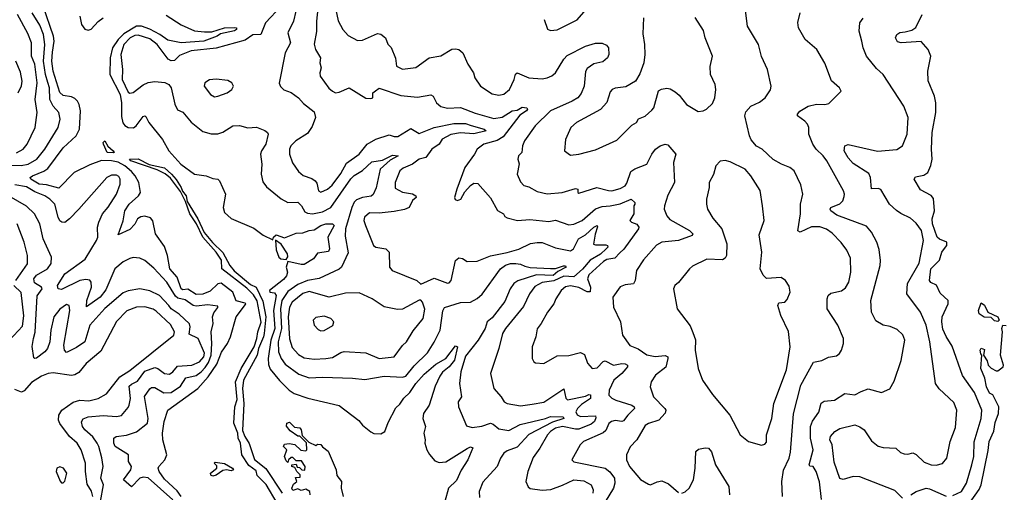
# Model space of a CAD drawing. Extents: x 1268547 to 1425625, y 515768 to 616754.
# Tile 390 of 507: x 1358823 to 1364744, y 595270 to 598115. Entities that reach past the tile are written whole.
import ezdxf

# ---------------------------------------------------------------- set-up
doc = ezdxf.new("R2010")
doc.units = 0

msp = doc.modelspace()

# ---------------------------------------------------------------- linework, layer by layer
at = {"layer": '0CON10XD'}
for points in [[(1360632.5, 598335), (1360608.7, 598105), (1360607.5, 598042.5), (1360593.3, 597966.7), (1360601.6, 597935), (1360631.4, 597885), (1360628.6, 597855), (1360637.1, 597825), (1360628.1, 597795), (1360630, 597775), (1360682.6, 597702.6), (1360703.5, 597683.5), (1360723.3, 597675), (1360745, 597678.5), (1360805, 597704.5), (1360905, 597641.2), (1360935, 597640), (1360946.7, 597645), (1360946.4, 597673.6), (1360963.9, 597686.1), (1360985, 597702.5), (1361115, 597659), (1361215, 597648), (1361295, 597662.9), (1361310, 597655), (1361330.6, 597615), (1361355, 597592.7), (1361395, 597582.7), (1361475, 597586.3), (1361562, 597552), (1361675, 597520), (1361725, 597527), (1361785, 597565.6), (1361815, 597570), (1361845, 597587.5), (1361872.5, 597585), (1361876.2, 597575), (1361870, 597565), (1361830.8, 597539.2), (1361730.9, 597409.1), (1361695, 597387.5), (1361614, 597366), (1361574.1, 597335.9), (1361558.8, 597305), (1361499.2, 597225), (1361451.2, 597095), (1361438, 597045), (1361442.3, 597032.3), (1361456.7, 597026.7), (1361475.8, 597035), (1361500.9, 597079.1), (1361533.8, 597116.2), (1361555, 597130), (1361578.3, 597128.3), (1361655, 597042.5), (1361696.9, 596966.9), (1361733.3, 596945), (1361740.8, 596930.8), (1361755, 596921.4), (1361816.8, 596906.8), (1361891.7, 596911.7), (1362005, 596899.4), (1362045, 596907.8), (1362125, 596880.3), (1362155, 596884.7), (1362205, 596906.7), (1362285, 596977), (1362325, 596990.4), (1362375, 596993.3), (1362435, 597006.8), (1362500, 597035), (1362522.5, 597015), (1362522.5, 597005), (1362516.7, 596993.3), (1362515.5, 596945), (1362492, 596905), (1362503.3, 596895), (1362535, 596884.5), (1362546.2, 596866.2), (1362545.3, 596855), (1362456.1, 596733.9), (1362431.7, 596711.7), (1362401.8, 596678.2), (1362355, 596670.2), (1362335, 596658.4), (1362245, 596578.8), (1362237.5, 596555), (1362255.9, 596505), (1362254.1, 596475.9), (1362235, 596475.7), (1362185, 596501.8), (1362135, 596513.2), (1362105, 596506.7), (1362079.5, 596485), (1362046.7, 596435), (1362034.4, 596405), (1361996.7, 596355), (1361959.2, 596285), (1361935.7, 596254.3), (1361927.8, 596205), (1361906, 596145), (1361904.1, 596075.9), (1361914.3, 596054.3), (1361925, 596048.8), (1361975, 596044.2), (1362055, 596092), (1362125, 596092.9), (1362195, 596112), (1362218.9, 596098.9), (1362238, 596048), (1362266.7, 596015), (1362295, 596019.6), (1362332.7, 596057.3), (1362345, 596061.2), (1362395, 596034.8), (1362444.6, 596044.6), (1362465, 596042.2), (1362477.5, 596035), (1362477.5, 596025), (1362467.4, 596012.6), (1362445.2, 595984.8), (1362395.5, 595945), (1362367.8, 595885), (1362365.7, 595855), (1362385, 595835.7), (1362408, 595825), (1362505, 595793.8), (1362519.4, 595785), (1362521.1, 595775), (1362479.7, 595735), (1362455, 595700.4), (1362443.3, 595696.7), (1362405, 595702.1), (1362381.9, 595695), (1362366.6, 595683.4), (1362347.2, 595642.8), (1362332.9, 595627.1), (1362214, 595575), (1362194.5, 595555.5), (1362144, 595465), (1362155, 595452.9), (1362345, 595414.7), (1362372.2, 595392.2), (1362399.3, 595355), (1362402.5, 595325), (1362394.8, 595295), (1362278.1, 595105)], [(1359021.3, 597918.7), (1359029.7, 597985), (1359027.3, 598015), (1358964.8, 598195.2)], [(1360395, 598195.6), (1360300.5, 598095), (1360272.5, 598025), (1360225, 598024.1), (1360178.6, 597991.4), (1360005, 597943.1), (1359855, 597926.3), (1359785, 597898.6), (1359755, 597869.5), (1359735, 597866.1), (1359716.4, 597876.4), (1359649.2, 597965), (1359605, 597998.8), (1359535, 598021.3), (1359515, 598019.2), (1359486.8, 598005), (1359450, 597965), (1359431, 597905), (1359441, 597815), (1359439, 597755), (1359475, 597678.5), (1359485, 597672.7), (1359505, 597677.3), (1359565, 597722.4), (1359595, 597736.2), (1359635, 597742.2), (1359696.7, 597736.7), (1359719.2, 597725), (1359734.2, 597705), (1359755.3, 597605.3), (1359772.1, 597572.1), (1359805, 597558.6), (1359855, 597497.1), (1359925, 597441.5), (1359975, 597428.2), (1360015, 597427.1), (1360045, 597437.3), (1360105, 597475.4), (1360145, 597477.9), (1360195, 597464), (1360247.8, 597467.8), (1360298, 597448), (1360313.8, 597435), (1360316.6, 597425), (1360303.9, 597365), (1360277, 597325), (1360272, 597305), (1360280, 597245), (1360274.6, 597185), (1360285, 597138.8), (1360308.1, 597108.1), (1360395.3, 597035.3), (1360435, 597013.8), (1360495.3, 597015.3), (1360517.5, 596995), (1360537.8, 596957.8), (1360555, 596949.1), (1360585, 596946.9), (1360645, 596957.9), (1360695, 596983.7), (1360815, 597155.9), (1360835, 597176.8), (1360885, 597206.2), (1360940.7, 597259.3), (1361005, 597270), (1361065, 597300), (1361100, 597295), (1361051.6, 597268.4), (1360991.4, 597215), (1360967.1, 597102.9), (1360948.3, 597061.7), (1360937.1, 597052.9), (1360885, 597044.8), (1360849, 597031), (1360834.2, 597015.8), (1360819.8, 596985), (1360781.7, 596855), (1360780.9, 596810.9), (1360798.2, 596711.8), (1360759.2, 596625), (1360745, 596612.2), (1360623.8, 596556.2), (1360555, 596544.4), (1360495, 596520.8), (1360435, 596479), (1360400.2, 596425), (1360391, 596375), (1360398.3, 596255), (1360377.3, 596175), (1360380.3, 596115), (1360395, 596075.4), (1360420.4, 596040.4), (1360501.2, 595981.2), (1360565, 595959.8), (1360645, 595963.8), (1360825, 595957.5), (1360898.8, 595948.8), (1361015, 595968.4), (1361125, 595963.8), (1361145, 595969.2), (1361195, 596031.2), (1361275, 596110), (1361316.7, 596173.3), (1361350.9, 596245), (1361368.8, 596361.2), (1361378.8, 596381.2), (1361475, 596411.5), (1361535, 596414.2), (1361575, 596436.2), (1361605, 596461.5), (1361715, 596614.1), (1361745, 596637.6), (1361775, 596647), (1361807, 596647), (1361835, 596643.8), (1361861.8, 596631.8), (1361893.5, 596623.5), (1362015, 596616.4), (1362045, 596617.5), (1362093.2, 596633.2), (1362105, 596632), (1362110, 596625), (1362060.4, 596599.6), (1362032.1, 596575), (1361930.8, 596579.2), (1361818.1, 596541.9), (1361795, 596527.4), (1361772, 596495), (1361741.6, 596418.4), (1361665, 596320.6), (1361634.1, 596295.9), (1361622.1, 596255), (1361580, 596185), (1361505, 596090), (1361475.4, 595995), (1361468.6, 595925), (1361479.4, 595845), (1361460.6, 595815), (1361461.1, 595785), (1361510.5, 595670.5), (1361545, 595658.9), (1361601.9, 595668.1), (1361655.2, 595685.2), (1361670.2, 595680.2), (1361705, 595651.1), (1361765, 595641.9), (1361832.4, 595677.6), (1361985, 595713.3), (1362015, 595725.8), (1362090.8, 595725), (1362095.2, 595714.8), (1362028.2, 595691.8), (1361885, 595617.5), (1361815, 595540.8), (1361755, 595519.3), (1361734.7, 595505), (1361713.8, 595475), (1361695.4, 595424.6), (1361608.5, 595331.5), (1361585.6, 595275), (1361588, 595238)], [(1361978.1, 598115), (1361996.7, 598056.7), (1362015, 598048.8), (1362055, 598054.4), (1362175, 598114.5), (1362256.7, 598205)], [(1358765, 597239), (1358832.5, 597237.5), (1358875, 597245.6), (1358927.2, 597275), (1358975, 597336.2), (1359053.9, 597465), (1359067.5, 597515), (1359058, 597555), (1359024.2, 597594.2), (1359005.5, 597635), (1359003.1, 597705), (1358993.1, 597736.9), (1358978.6, 597785), (1358966.8, 597865), (1358973.6, 597965), (1358966, 598025), (1358945, 598081.5), (1358898, 598155)], [(1358805, 597312.4), (1358845.2, 597334.8), (1358868.8, 597365), (1358915.4, 597465), (1358928.4, 597555), (1358915.6, 597635), (1358928.3, 597735), (1358915, 597846), (1358894.6, 597895), (1358894.7, 597975), (1358871.3, 598031.3), (1358810, 598145)], [(1359184.8, 598135), (1359196, 598086), (1359215, 598058.1), (1359235, 598052), (1359252.5, 598057.5), (1359295, 598103.2), (1359324.5, 598125)], [(1359705, 598140.9), (1359795, 598082.9), (1359875, 598048), (1359935, 598040.7), (1359978.2, 598041.8), (1360055, 598065.9), (1360117.4, 598067.4), (1360126.9, 598065), (1360126.4, 598055), (1360115, 598046.7), (1360031.4, 598028.6), (1360010, 598015), (1359930, 597985), (1359795, 597975.5), (1359715, 597990.7), (1359666.3, 598025), (1359605, 598056.6), (1359555, 598076), (1359525, 598076), (1359450.5, 598029.5), (1359414.9, 597995), (1359381.4, 597945), (1359368, 597885)], [(1360484.6, 598165), (1360470.3, 598105), (1360435.7, 598035), (1360451.5, 597975), (1360419.6, 597915), (1360383.2, 597733.2), (1360392.5, 597712.5), (1360412.2, 597692.2), (1360455.5, 597675.5), (1360500, 597645), (1360529.8, 597609.8), (1360595, 597559.2), (1360601.8, 597525), (1360581.7, 597471.7), (1360555, 597428.9), (1360484.8, 597385.2), (1360454.1, 597355.9), (1360444.8, 597335.2), (1360445.5, 597305), (1360463.5, 597253.5), (1360500.4, 597200.4), (1360527, 597177), (1360579.6, 597159.6), (1360600, 597145), (1360611.1, 597131.1), (1360620, 597085), (1360635, 597076.2), (1360675, 597094.1), (1360701.9, 597118.1), (1360755, 597188.2), (1360789.5, 597250.5), (1360865, 597304.7), (1360913.8, 597366.1), (1360965, 597395.9), (1361045, 597420.6), (1361075, 597411.5), (1361097.8, 597412.2), (1361175, 597459.2), (1361225, 597430.3), (1361315, 597466.3), (1361435, 597490.5), (1361505, 597490.2), (1361537.4, 597477.4), (1361617.1, 597455), (1361628.8, 597445), (1361555, 597427.4), (1361475, 597432.6), (1361415, 597423.9), (1361363.9, 597396.1), (1361345.3, 597364.7), (1361302.1, 597335), (1361265, 597285.4), (1361225, 597274.3), (1361184.8, 597245.2), (1361129.3, 597220.7), (1361109.2, 597205), (1361080.7, 597135), (1361080.4, 597100.4), (1361125, 597075.4), (1361186.2, 597066.2), (1361205.8, 597055), (1361206.9, 597045), (1361184.7, 597025.3), (1361164.5, 596985), (1361138.2, 596971.8), (1361075, 596959.2), (1360985, 596949.3), (1360927.6, 596952.4), (1360896.2, 596925), (1360893.8, 596905), (1360902, 596875), (1360951.6, 596755), (1360965, 596745.7), (1361024.6, 596734.6), (1361045.7, 596714.3), (1361047.1, 596625), (1361063.8, 596605), (1361211.2, 596545), (1361235, 596522.5), (1361315, 596558.5), (1361395, 596528.5), (1361405, 596530.5), (1361418.9, 596545), (1361443.3, 596665), (1361465, 596681.4), (1361486.5, 596676.5), (1361515, 596658.8), (1361575, 596660.8), (1361655, 596692.5), (1361755, 596712.3), (1361825.8, 596734.2), (1361895, 596768.1), (1361935, 596774.2), (1361965, 596773.3), (1362045, 596740.5), (1362136.4, 596723.6), (1362152.9, 596735), (1362183, 596795), (1362225, 596818.9), (1362275, 596866.5), (1362295, 596875.4), (1362297.7, 596867.7), (1362283.7, 596823.7), (1362273.6, 596763.6), (1362285, 596758.6), (1362349, 596759), (1362357.9, 596755), (1362359.3, 596745), (1362350.6, 596735), (1362315.8, 596704.2), (1362253.3, 596666.7), (1362206.8, 596613.2), (1362155, 596567.5), (1362095, 596571.4), (1362035, 596542), (1361965, 596533.4), (1361921, 596509), (1361888.4, 596465), (1361852.6, 596387.4), (1361743.7, 596256.3), (1361726.2, 596225), (1361705.4, 596135), (1361654.6, 595985), (1361674.6, 595894.6), (1361718.9, 595845), (1361735.8, 595815), (1361753.8, 595805), (1361835, 595789.6), (1361905, 595800.3), (1361975, 595813.1), (1362095, 595892.5), (1362106.7, 595836.7), (1362116.9, 595826.9), (1362225, 595848.1), (1362245, 595858.1), (1362255.9, 595855.9), (1362255, 595834.7), (1362201.7, 595798.3), (1362177.1, 595775), (1362166.7, 595755), (1362175.2, 595735.2), (1362195, 595726.5), (1362285, 595729.1), (1362288.2, 595718.2), (1362279.7, 595695), (1362259.7, 595680.3), (1362185, 595650.3), (1362165, 595649.3), (1362086.5, 595666.5), (1362045, 595655.4), (1362015.4, 595635), (1361996.8, 595615), (1361951.9, 595535), (1361911.7, 595478.3), (1361879.4, 595395), (1361867.5, 595335), (1361881.8, 595301.8), (1361893.1, 595293.1), (1361965, 595283.6), (1362017.5, 595287.5), (1362086.5, 595313.5), (1362155, 595344.7), (1362215, 595338.4), (1362259.5, 595315), (1362271.2, 595285), (1362269.3, 595265)], [(1360723.7, 598173.7), (1360738.2, 598108.2), (1360765.6, 598055), (1360798.7, 598018.7), (1360855, 597990), (1360885, 597990.6), (1360975, 598031.4), (1360995, 598027.1), (1361022.5, 598005), (1361037.6, 597967.6), (1361056.4, 597946.4), (1361082.4, 597882.4), (1361088.6, 597835), (1361125, 597817.1), (1361205, 597827.5), (1361285, 597885.6), (1361355, 597898), (1361422.8, 597937.2), (1361445, 597940), (1361465, 597934.2), (1361488.6, 597915), (1361517.6, 597847.6), (1361552.5, 597795), (1361560, 597765), (1361594, 597714), (1361665, 597669.1), (1361705, 597659.6), (1361735, 597666.2), (1361769.6, 597695), (1361797.5, 597755), (1361803.9, 597786.1), (1361814.2, 597795), (1361885, 597765.5), (1361965, 597759.2), (1361995, 597763.8), (1362023.6, 597776.4), (1362044.5, 597795), (1362095, 597877.1), (1362115, 597898.9), (1362225, 597955.5), (1362285, 597973.1), (1362326.2, 597973.8), (1362351.2, 597961.2), (1362363.3, 597945), (1362366.2, 597905), (1362358.8, 597885), (1362329.1, 597860.9), (1362275, 597848.1), (1362235, 597820.8), (1362226.7, 597803.3), (1362217.5, 597715), (1362199.8, 597670.2), (1362178.9, 597645), (1362145.9, 597624.1), (1362015.4, 597565), (1361922.1, 597475), (1361858.5, 597385), (1361846.4, 597355), (1361843.3, 597315), (1361822, 597295), (1361818.8, 597275), (1361826, 597246), (1361814.4, 597185), (1361835, 597138.8), (1361855, 597117.5), (1361885, 597108.6), (1361935, 597079.5), (1361995, 597065.4), (1362085.7, 597074.3), (1362165, 597098.9), (1362180, 597095), (1362178.8, 597075), (1362185, 597070), (1362294.3, 597104.3), (1362365, 597086.2), (1362385, 597085.4), (1362435, 597098.9), (1362463.3, 597115), (1362475, 597130.8), (1362498.8, 597201.2), (1362522.8, 597217.2), (1362594.2, 597245.8), (1362623.8, 597305), (1362646.2, 597335), (1362675, 597356), (1362705, 597366.2), (1362721.7, 597361.7), (1362768.2, 597305), (1362755.9, 597255), (1362760, 597135), (1362721.7, 597058.3), (1362700, 596995), (1362698.8, 596975), (1362714.2, 596934.2), (1362732.2, 596912.3), (1362851.1, 596845), (1362870.5, 596825), (1362867.5, 596815), (1362785, 596784.8), (1362685.3, 596774.7), (1362651.9, 596758.1), (1362575, 596670), (1362532.5, 596605), (1362525.3, 596544.7), (1362514.4, 596524.4), (1362465, 596518.2), (1362435, 596506.4), (1362391.1, 596445), (1362394, 596385), (1362435.5, 596295), (1362447.8, 596215), (1362492.5, 596152.5), (1362542.4, 596132.4), (1362595, 596098), (1362645, 596087.2), (1362705, 596093.3), (1362720, 596085), (1362721.1, 596075), (1362707.9, 596022.1), (1362646.9, 595975), (1362620.6, 595935), (1362614.4, 595905), (1362635, 595844.2), (1362702.9, 595775), (1362708.1, 595765), (1362705, 595746.7), (1362666.7, 595703.3), (1362605, 595684.4), (1362585, 595671.4), (1362535.4, 595585), (1362495, 595544), (1362472.9, 595495), (1362471.9, 595465), (1362491.1, 595425), (1362557.5, 595347.5), (1362605, 595318.1), (1362617.5, 595315), (1362656.2, 595333.8), (1362685, 595338.9), (1362725, 595320.8), (1362785, 595268.2)], [(1362135, 597298.8), (1362185, 597304.4), (1362285, 597331.4), (1362415, 597390), (1362505, 597478.8), (1362532.5, 597495), (1362545, 597517.5), (1362585, 597534.2), (1362625, 597570), (1362636.7, 597585), (1362664.3, 597685.7), (1362682.7, 597697.3), (1362715, 597702), (1362735, 597698), (1362765, 597680), (1362789.5, 597659.5), (1362833.3, 597605), (1362902.5, 597562.5), (1362934.1, 597565.9), (1362952.5, 597575), (1362989.7, 597610.3), (1363002.9, 597645), (1363010.5, 597695), (1363005.5, 597725), (1362976.9, 597785), (1362976.3, 597833.7), (1362988.5, 597895), (1362945.5, 598005), (1362935, 598048.8), (1362885, 598128.6)], [(1363409.5, 595245), (1363405.4, 595335), (1363416.3, 595403.7), (1363449.6, 595475), (1363458.9, 595511.1), (1363476.9, 595743.1), (1363519.7, 595915), (1363597.6, 596052.4), (1363647, 596063), (1363686.6, 596083.4), (1363735, 596091.9), (1363753.8, 596105), (1363766, 596125), (1363777.5, 596165), (1363777.8, 596195), (1363743.3, 596275), (1363680, 596375), (1363678.6, 596435), (1363684.6, 596455.4), (1363700.7, 596469.3), (1363765, 596483.3), (1363790.2, 596499.8), (1363810, 596535), (1363820.5, 596595), (1363819.5, 596679.5), (1363798.2, 596728.2), (1363763, 596773), (1363710, 596830), (1363675, 596852.9), (1363635, 596867.5), (1363585, 596867.2), (1363515.8, 596835.8), (1363502.8, 596842.8), (1363519.2, 596945), (1363519.1, 597005), (1363532.9, 597065), (1363520.9, 597120.9), (1363480.8, 597205), (1363455.5, 597225.5), (1363405, 597244.3), (1363355, 597272.5), (1363288.9, 597335), (1363253.8, 597353.8), (1363222.3, 597392.3), (1363211.5, 597415), (1363184.4, 597535), (1363189.7, 597560.3), (1363220, 597595), (1363272.1, 597617.9), (1363306.6, 597643.4), (1363338.3, 597691.7), (1363342.5, 597715), (1363320, 597815), (1363285, 597892.5), (1363265.6, 597965), (1363199.2, 598075), (1363186, 598185)], [(1363645.8, 595225.7), (1363633, 595333), (1363612.2, 595395), (1363595, 595424.2), (1363575, 595428), (1363570.6, 595435), (1363595.8, 595525), (1363577.8, 595595), (1363577.9, 595665), (1363591.4, 595698.6), (1363628.8, 595751.2), (1363643.3, 595806.7), (1363661.8, 595818.2), (1363723.8, 595825), (1363784.6, 595865.4), (1363845, 595856.9), (1363882.6, 595877.4), (1363925, 595893.3), (1364005, 595871.2), (1364055, 595892), (1364081.1, 595938.9), (1364125, 596063.3), (1364146.5, 596185), (1364135, 596218), (1364099.7, 596249.7), (1364057.8, 596267.8), (1364015, 596275.7), (1363972.6, 596302.6), (1363945, 596353.3), (1363941.8, 596425), (1363998.2, 596635), (1364000.5, 596665), (1363992.2, 596732.2), (1363977.5, 596775), (1363945.6, 596835), (1363915, 596872.5), (1363737.7, 596937.7), (1363700.9, 596965), (1363696.9, 596975), (1363701.4, 596985), (1363755, 597005.4), (1363772.7, 597025), (1363780.4, 597049.6), (1363783.1, 597065), (1363776.7, 597085), (1363677.9, 597265), (1363655, 597295.6), (1363612.7, 597335), (1363592.5, 597365), (1363568.1, 597425), (1363567.8, 597465), (1363561.5, 597485), (1363545, 597504.5), (1363500.6, 597535), (1363500.9, 597545), (1363515, 597564.4), (1363565, 597593.1), (1363615, 597605.3), (1363665, 597604.7), (1363689.5, 597610.5), (1363763.8, 597685), (1363753.8, 597705), (1363705, 597746.7), (1363665, 597852.5), (1363616, 597935), (1363547.1, 597995), (1363505.9, 598065.9), (1363502.7, 598097.3), (1363517.1, 598155)], [(1364435, 595250.9), (1364486.2, 595273.8), (1364516.7, 595325), (1364549.6, 595435), (1364560, 595485), (1364563.9, 595573.9), (1364605.3, 595715), (1364608.3, 595765), (1364565, 595870.5), (1364493.5, 595973.5), (1364430.2, 596150.2), (1364395, 596206.7), (1364375, 596252.5), (1364368.3, 596295), (1364370.8, 596325), (1364405.9, 596404.1), (1364405.7, 596425), (1364358.5, 596468.5), (1364336.7, 596516.7), (1364302.7, 596532.7), (1364295.2, 596545), (1364302.7, 596615), (1364353.6, 596666.4), (1364369.2, 596715), (1364385, 596737.8), (1364399, 596755), (1364398.3, 596775), (1364355, 596792.6), (1364339.5, 596805), (1364312.1, 596885), (1364310.3, 596915), (1364325.1, 596965), (1364318.9, 597038.9), (1364305, 597055.6), (1364240.3, 597090.3), (1364202, 597155), (1364210.9, 597169.1), (1364261.3, 597178.7), (1364284.2, 597195), (1364303.2, 597236.8), (1364310.8, 597275), (1364305.6, 597335), (1364310.4, 597435), (1364333.2, 597556.8), (1364331.9, 597615), (1364323.6, 597655), (1364286.2, 597746.2), (1364284, 597805), (1364302.4, 597895), (1364285.7, 597935), (1364245, 597982.5), (1364124.7, 597974.7), (1364101.5, 597981.5), (1364090, 598005), (1364098.6, 598025), (1364115, 598037.1), (1364148.1, 598041.9), (1364187.5, 598052.5), (1364212, 598068), (1364251.1, 598145)], [(1362574.4, 598125), (1362571.1, 598028.9), (1362580.8, 597965), (1362582.1, 597905), (1362575.6, 597855), (1362552.2, 597787.8), (1362526, 597744), (1362469.2, 597710.8), (1362405, 597703.1), (1362386.2, 597695), (1362375, 597680), (1362354, 597616), (1362316.5, 597573.5), (1362171.2, 597495), (1362138, 597465), (1362105.8, 597394.2), (1362100, 597325), (1362135, 597298.8)], [(1364131.1, 595235), (1364085, 595280), (1363875, 595363.4), (1363835, 595365.2), (1363775, 595346.5), (1363755, 595352.9), (1363720.4, 595450.4), (1363708.8, 595555), (1363695.6, 595585), (1363700, 595605), (1363725.6, 595635), (1363755, 595654.5), (1363845, 595675.3), (1363875, 595663.9), (1363902.1, 595645), (1363945, 595580.6), (1363985, 595548.1), (1364015, 595540), (1364092.5, 595535), (1364120.2, 595510.2), (1364142, 595502), (1364165, 595500), (1364195, 595508), (1364215, 595496.9), (1364262.2, 595452.2), (1364305, 595435.6), (1364335, 595433.1), (1364373, 595443), (1364398.9, 595475), (1364417.9, 595575), (1364450.8, 595659.2), (1364459.1, 595765), (1364439.8, 595809.8), (1364351.7, 595891.7), (1364331.1, 595925), (1364296.9, 596175), (1364275.2, 596275.2), (1364240, 596355), (1364157.1, 596465), (1364163, 596527), (1364231.3, 596648.7), (1364258.2, 596785), (1364245.5, 596845), (1364215, 596889.2), (1364180.2, 596920.2), (1364121.7, 596948.3), (1364095, 596965.5), (1364054.6, 597005), (1364001.5, 597091.5), (1363985, 597099.4), (1363945, 597096.7), (1363938.9, 597165), (1363929.3, 597189.3), (1363835, 597249.5), (1363805, 597283.3), (1363781.5, 597325), (1363784.5, 597355.5), (1363805, 597362.5), (1363982.6, 597322.6), (1364097, 597333), (1364131.9, 597355), (1364160.4, 597425), (1364165.4, 597525), (1364140, 597595), (1364015.8, 597785), (1363975, 597821.4), (1363916.4, 597895), (1363894.7, 597944.7), (1363886.8, 597985), (1363871.5, 598045), (1363874.6, 598095.4), (1363895.3, 598124.7)], [(1359793.8, 595245), (1359769.6, 595279.6), (1359695, 595349.8), (1359661.1, 595395), (1359655.6, 595414.4), (1359660, 595425), (1359696.5, 595465), (1359708.5, 595495), (1359684.7, 595584.8), (1359681.8, 595625), (1359692.8, 595695), (1359715, 595763.8), (1359895.3, 595895), (1359956.9, 595965), (1360008.9, 596041.1), (1360037, 596113), (1360073.3, 596165), (1360091.9, 596205), (1360124.7, 596325), (1360180.5, 596399.5), (1360183.8, 596405), (1360178.7, 596408.7), (1360125, 596422.5), (1360104.7, 596475), (1360035, 596528.2), (1360015, 596525.4), (1359969, 596481), (1359925, 596461.9), (1359885, 596461.2), (1359835, 596492.2), (1359805, 596488.3), (1359795.1, 596495.1), (1359770, 596565), (1359725.9, 596615), (1359712.6, 596695), (1359695, 596750), (1359640, 596825), (1359624.7, 596904.7), (1359610.9, 596920.9), (1359575, 596931.4), (1359551.7, 596928.3), (1359532, 596915), (1359515, 596884.6), (1359485, 596851.1), (1359415, 596820), (1359446.5, 596903.5), (1359455.3, 596965), (1359481.2, 597005), (1359537.5, 597055), (1359550.3, 597075), (1359539.4, 597135), (1359518.1, 597175), (1359495, 597201.7), (1359455.5, 597235), (1359415, 597256.5), (1359375.4, 597265.4), (1359315, 597266.2), (1359245, 597240.4), (1359150.4, 597195), (1359059, 597101), (1358985, 597121.4), (1358940.5, 597125), (1358890, 597155), (1358885.6, 597165), (1358900, 597175), (1358968.1, 597201.9), (1358992.1, 597217.9), (1359085, 597342.4), (1359163.2, 597415), (1359183.1, 597455), (1359189.7, 597565), (1359181.1, 597605), (1359171.8, 597625), (1359155, 597640.9), (1359135, 597650.4), (1359085, 597659.1), (1359065, 597675.5), (1359024, 597805), (1359017.4, 597865), (1359021.3, 597918.7)], [(1358813.8, 597675), (1358834.1, 597715.9), (1358838.7, 597745), (1358828.8, 597798.8), (1358800.4, 597865)], [(1359368, 597885), (1359366.3, 597785), (1359426.8, 597665), (1359435.4, 597615), (1359435, 597531.2), (1359443.7, 597493.7), (1359455, 597477.3), (1359475, 597466.2), (1359507.1, 597462.9), (1359524, 597476), (1359565, 597531.2), (1359575, 597536.2), (1359582.3, 597532.3), (1359600.6, 597495), (1359682.9, 597392.9), (1359719.5, 597325), (1359793.1, 597245), (1359875, 597184), (1359945, 597173.8), (1359985, 597158.2), (1360014.7, 597154.7), (1360025, 597145.4), (1360060, 597065), (1360046.9, 596985), (1360055, 596954.5), (1360095, 596917.1), (1360230.7, 596860.7), (1360287, 596817), (1360345, 596790), (1360350, 596805), (1360365, 596820), (1360415, 596802.5), (1360485, 596829), (1360525, 596831.9), (1360563.5, 596846.5), (1360595, 596849), (1360634.1, 596875), (1360664.3, 596885), (1360705, 596885.6), (1360713.4, 596875), (1360675.4, 596805), (1360686.2, 596735), (1360679.9, 596720.1), (1360615, 596708.8), (1360590.8, 596675), (1360535, 596641.5), (1360515, 596640.2), (1360435, 596660), (1360425.7, 596625), (1360433.2, 596595), (1360427.9, 596572.1), (1360409.6, 596550.4), (1360326.2, 596485), (1360327.5, 596475), (1360355, 596471.4), (1360365.2, 596455.2), (1360349.5, 596365), (1360358, 596255), (1360333.5, 596185), (1360317.4, 596075), (1360319, 596039), (1360330.3, 596010.3), (1360385, 595942.2), (1360444, 595885), (1360473.5, 595865), (1360556.5, 595836.5), (1360745, 595792.1), (1360862.9, 595702.9), (1360885, 595674), (1360935, 595633.3), (1360953.9, 595623.9), (1360995, 595622), (1361019.4, 595635), (1361039.9, 595690.1), (1361085, 595778.9), (1361109.5, 595800.5), (1361132.8, 595837.2), (1361169.4, 595870.6), (1361204.8, 595925), (1361255, 595981.5), (1361325, 596041.3), (1361385, 596074.5), (1361445, 596151.2), (1361455.6, 596145.6), (1361437.6, 596065), (1361405, 596024.1), (1361366.8, 595993.2), (1361350.6, 595969.4), (1361320.8, 595909.2), (1361286, 595794), (1361251.8, 595745), (1361248.2, 595715), (1361262.7, 595665), (1361253.1, 595625), (1361261.8, 595585), (1361259.5, 595565), (1361271.9, 595525), (1361287.8, 595497.8), (1361319.7, 595459.7), (1361345, 595448.9), (1361386.7, 595453.3), (1361515, 595534.3), (1361535, 595542.5), (1361547.8, 595537.8), (1361518.7, 595465), (1361477.5, 595402.5), (1361449.2, 595340.8), (1361402.4, 595295), (1361379.6, 595215)], [(1359995, 597650), (1360015, 597653.6), (1360070, 597675), (1360100, 597695), (1360108.8, 597715), (1360100, 597735), (1360075, 597748.9), (1360005, 597757.1), (1359965, 597752.9), (1359936.9, 597735), (1359932, 597715), (1359970, 597665), (1359995, 597650)], [(1359385, 597312.9), (1359348.8, 597315), (1359326.7, 597365), (1359326, 597375), (1359335, 597385.8), (1359352.8, 597352.8), (1359385.4, 597325), (1359391.2, 597315), (1359385, 597312.9)], [(1360372.5, 595205), (1360305, 595316.5), (1360250.8, 595370.8), (1360245, 595398.5), (1360201.9, 595431.9), (1360159.6, 595495), (1360151.1, 595565), (1360137.1, 595595), (1360135.9, 595625.9), (1360111.1, 595685), (1360117.1, 595785), (1360131.3, 595828.7), (1360120.8, 595935), (1360154.2, 596015), (1360233.2, 596145), (1360249.4, 596195), (1360254.8, 596235.2), (1360276, 596294), (1360252.3, 596422.3), (1360228.7, 596458.7), (1360188.3, 596498.3), (1360039.4, 596615), (1360036.7, 596666.7), (1360005.7, 596715.7), (1359925, 596805.6), (1359886, 596886), (1359846.8, 596945), (1359820, 597020), (1359790, 597080), (1359729.9, 597159.9), (1359697.6, 597187.6), (1359650, 597210), (1359491.1, 597265), (1359484.6, 597275.4), (1359535, 597277.8), (1359602.9, 597242.9), (1359695, 597222.2), (1359736.4, 597185), (1359765, 597153.3), (1359795.3, 597105), (1359802.2, 597082.2), (1359825, 597054.2), (1359830.4, 597020.4), (1359895.3, 596915), (1359933.4, 596833.4), (1359982.6, 596772.6), (1360045, 596713.8), (1360087.4, 596635), (1360112.7, 596602.7), (1360210.7, 596520.7), (1360245.4, 596505.4), (1360285, 596420.6), (1360304.2, 596325), (1360293.9, 596226.1)], [(1363285, 595554.5), (1363305, 595559.2), (1363315, 595572.5), (1363313.4, 595616.6), (1363347.1, 595715), (1363358.2, 595805), (1363434, 596006), (1363457.1, 596145), (1363447.1, 596237.1), (1363400, 596335), (1363382.5, 596395), (1363388.8, 596411.2), (1363425, 596414.3), (1363439.4, 596430.6), (1363455.6, 596475), (1363449.7, 596509.7), (1363428.8, 596545), (1363402.3, 596562.3), (1363315, 596557.5), (1363295, 596577.5), (1363275.4, 596615), (1363286.7, 596715), (1363270.9, 596819.1), (1363300, 596905), (1363290.4, 596995), (1363275.7, 597085.7), (1363220.8, 597175), (1363185, 597214.5), (1363095, 597259.4), (1363065, 597267.5), (1363035, 597262), (1363010, 597235), (1362995, 597182.5), (1362968.8, 597135), (1362970, 597105), (1362954.2, 597035), (1362954, 597005), (1362960, 596975), (1362990.6, 596920.6), (1363045.6, 596855), (1363075.5, 596765), (1363073.5, 596695), (1363065, 596679.2), (1363050.5, 596669.5), (1362955, 596673.5), (1362870, 596630), (1362851.4, 596615), (1362785, 596532.5), (1362762, 596515), (1362754.2, 596495), (1362776, 596375), (1362855, 596272), (1362871.7, 596231.7), (1362887.3, 596187.3), (1362885.5, 596125), (1362902.7, 596015), (1362928.5, 595945), (1362988.8, 595858.8), (1363093.9, 595733.9), (1363156.4, 595616.4), (1363205.5, 595575.5), (1363285, 595554.5)], [(1359745, 595224.9), (1359596.5, 595356.5), (1359565, 595361.1), (1359545, 595354.5), (1359495, 595302.5), (1359447.3, 595345), (1359492.5, 595405), (1359495.9, 595425), (1359476.7, 595455), (1359477.3, 595495), (1359396.9, 595545), (1359388.8, 595565), (1359388.6, 595595), (1359403.3, 595605), (1359465, 595613.8), (1359525, 595633.8), (1359591.5, 595685), (1359596.3, 595715), (1359573.7, 595846.3), (1359605, 595893.6), (1359615, 595900), (1359635, 595900), (1359689.5, 595869.5), (1359735, 595870.5), (1359791.1, 595908.9), (1359821.9, 595958.1), (1359885, 595973.3), (1359915, 595994.4), (1359938.9, 596021.1), (1359958.5, 596051.5), (1359974.5, 596095), (1359979.5, 596165), (1359974.3, 596235.7), (1359986.7, 596285), (1359983.5, 596325), (1359989.9, 596350.1), (1360015, 596382), (1360015, 596390), (1359955, 596398.8), (1359885, 596389.7), (1359867.5, 596395), (1359819.1, 596429.1), (1359775, 596437.6), (1359760.3, 596450.3), (1359708.9, 596535), (1359629.7, 596619.7), (1359575, 596665.5), (1359545, 596678.9), (1359505, 596682.2), (1359485, 596677.5), (1359445, 596657.5), (1359395, 596614.6), (1359340.5, 596489.5), (1359306.9, 596445), (1359225, 596386.7), (1359227.6, 596425), (1359255.7, 596505), (1359253.9, 596533.9), (1359245, 596546.8), (1359221.5, 596551.5), (1359185, 596545.2), (1359075, 596490.9), (1359055, 596494.2), (1359050.5, 596515), (1359094.8, 596585.2), (1359217.7, 596672.3), (1359286, 596785), (1359293.1, 596805), (1359291.5, 596865), (1359299.5, 596895), (1359321.5, 596945), (1359355, 596985.7), (1359404.8, 597065.2), (1359428, 597125), (1359428.4, 597155), (1359419.9, 597169.9), (1359405, 597178.5), (1359375, 597179.1), (1359347.5, 597165), (1359179.2, 596975)], [(1359308.4, 595215), (1359327.8, 595315), (1359310.3, 595355), (1359325.3, 595425), (1359317.6, 595477.6), (1359299.7, 595545), (1359288.8, 595565), (1359263.1, 595603.1), (1359215.3, 595645), (1359201.9, 595665), (1359195.5, 595694.5), (1359205, 595712.9), (1359235.9, 595724.1), (1359325, 595732.9), (1359405, 595726.2), (1359435, 595731.1), (1359475, 595779.4), (1359481.3, 595795), (1359488.7, 595835), (1359481.6, 595908.4), (1359495, 595921.6), (1359531.1, 595938.9), (1359575, 595999.8), (1359635, 596021.2), (1359655, 596014.3), (1359695, 595985.3), (1359725, 595981.2), (1359745, 595994.6), (1359771.6, 596028.4), (1359857.8, 596035), (1359905, 596054.8), (1359931.4, 596085), (1359935, 596108.2), (1359895.7, 596195), (1359841.7, 596221.7), (1359849.2, 596265), (1359843.6, 596283.6), (1359782.4, 596342.4), (1359735, 596373.9), (1359719.2, 596395), (1359664.3, 596455), (1359605, 596483), (1359546.4, 596493.6), (1359475, 596482.2), (1359445, 596470.4), (1359335, 596376.8), (1359245.8, 596275), (1359214.5, 596175), (1359165, 596141.4), (1359105, 596111.9), (1359091.8, 596125), (1359088.1, 596155), (1359124.7, 596365), (1359121.4, 596395), (1359105, 596400.9), (1359065, 596372.8), (1359028.8, 596325), (1359010.5, 596245), (1359003.9, 596175), (1358990.8, 596135), (1358975.3, 596115), (1358925, 596078.1), (1358915, 596074.4), (1358909.2, 596079.2), (1358897.8, 596147.8), (1358906.9, 596195), (1358916.2, 596233.8), (1358927.7, 596452.3), (1358958, 596495), (1358953.5, 596505), (1358911.4, 596531.4), (1358907.9, 596555), (1358925, 596575.9), (1358991.2, 596615), (1359012.4, 596647.6), (1359014.4, 596685), (1358965.3, 596795.3), (1358944.6, 596885), (1358912.9, 596945), (1358865, 596991.3), (1358667.7, 597105)], [(1359179.2, 596975), (1359123.1, 596915), (1359095, 596894.5), (1359076.7, 596895), (1359065, 596904.3), (1359055.4, 596925), (1359034, 597005), (1359005.4, 597035), (1358975.5, 597055), (1358915, 597078.8), (1358865, 597108.1), (1358795, 597119.8)], [(1358800.2, 596545), (1358869.4, 596645), (1358870.5, 596695), (1358850.3, 596775), (1358807.5, 596885)], [(1360425, 596670.7), (1360435, 596686.7), (1360433.3, 596705), (1360395, 596762.5), (1360362.5, 596787.5), (1360365, 596730), (1360381.5, 596685), (1360394.3, 596675), (1360425, 596670.7)], [(1358762.9, 596185), (1358839.7, 596270.3), (1358848.5, 596331.5), (1358832.5, 596472.5), (1358788.8, 596515)], [(1360595, 596070.9), (1360665, 596074.7), (1360705, 596081.3), (1360755, 596111.8), (1360775, 596116.7), (1360905, 596108.4), (1360985, 596075.4), (1361075, 596085.4), (1361125, 596153.3), (1361149.5, 596175), (1361188.7, 596241.3), (1361248.6, 596315), (1361258.7, 596371.3), (1361245, 596413.3), (1361235, 596426.7), (1361225, 596426.2), (1361125, 596372.7), (1361095, 596370), (1361015, 596385.7), (1360942.9, 596435), (1360865, 596470.4), (1360781.9, 596468.1), (1360685, 596445.2), (1360565, 596479), (1360525, 596466.4), (1360462.2, 596415), (1360444.8, 596385), (1360438.2, 596325), (1360445, 596193.3), (1360461.4, 596141.4), (1360500, 596100), (1360535, 596080), (1360595, 596070.9)], [(1359264, 595245), (1359255.7, 595275.7), (1359229.3, 595319.3), (1359218.4, 595395), (1359219.7, 595445), (1359193.8, 595525), (1359169.1, 595565), (1359122.7, 595605), (1359065, 595684.6), (1359056.8, 595705), (1359058.7, 595735), (1359076.7, 595765), (1359145, 595811.4), (1359185, 595824.8), (1359239.1, 595820.9), (1359295, 595833.8), (1359345, 595861.8), (1359425.8, 595964.2), (1359485, 596003.7), (1359749.6, 596215), (1359755, 596236), (1359729.5, 596279.5), (1359645, 596360), (1359625, 596372.2), (1359575, 596386.5), (1359525.9, 596384.1), (1359467.9, 596362.1), (1359405, 596297.9), (1359310.9, 596119.1), (1359223.6, 596045), (1359178.9, 595991.1), (1359155, 595976.5), (1359135, 595972.9), (1359025, 595989.5), (1358995, 595984.5), (1358955, 595969.1), (1358895, 595931.3), (1358850, 595880), (1358835, 595873.5), (1358795, 595888.9)], [(1364705, 596298.5), (1364685, 596301.5), (1364665, 596322.2), (1364623.8, 596323.8), (1364594, 596344), (1364590, 596365), (1364605, 596410), (1364625.8, 596395.8), (1364644.2, 596355), (1364705.8, 596325.8), (1364713.2, 596306.8), (1364705, 596298.5)], [(1360635, 596242), (1360655, 596244), (1360706.8, 596273.2), (1360713.3, 596295), (1360695, 596315.8), (1360655, 596330.6), (1360605, 596321.2), (1360588.8, 596305), (1360593.8, 596275), (1360618.8, 596248.8), (1360635, 596242)], [(1364534.1, 595205), (1364592.8, 595287.2), (1364604.2, 595315), (1364647.6, 595522.4), (1364652.5, 595575), (1364681.9, 595638.1), (1364689.8, 595689.8), (1364709.4, 595745), (1364710.6, 595785), (1364676.1, 595856.1), (1364655, 595866.7), (1364636.2, 595905), (1364626.4, 595956.4), (1364602.9, 596015), (1364610, 596095), (1364603, 596103), (1364600, 596125), (1364605, 596137.5), (1364625, 596130), (1364620, 596095), (1364641.7, 596061.7), (1364647.5, 596035), (1364665, 596017.5), (1364695, 596000), (1364705, 596000), (1364737.5, 596025), (1364740, 596035), (1364721.2, 596095), (1364732.5, 596235), (1364728.9, 596255), (1364734.5, 596275.5), (1364755, 596274.3)], [(1360293.9, 596226.1), (1360290.4, 596205), (1360259.3, 596135), (1360251.9, 596095), (1360168.3, 595945), (1360162.2, 595895), (1360170.8, 595805), (1360162.6, 595642.6), (1360176.8, 595605), (1360203, 595563), (1360235, 595466.7), (1360303, 595413), (1360402.2, 595265)], [(1360570, 595255), (1360567.5, 595275), (1360545, 595288.8), (1360515, 595280), (1360495, 595290), (1360465, 595280), (1360460, 595295), (1360470.7, 595319.3), (1360490, 595335), (1360481.7, 595358.3), (1360510, 595360), (1360510, 595375), (1360490, 595395), (1360478.3, 595418.3), (1360460, 595425), (1360460, 595435), (1360485, 595440), (1360491.7, 595421.7), (1360505, 595420), (1360520, 595405), (1360537.5, 595402.5), (1360540, 595425), (1360518.3, 595458.3), (1360485, 595460), (1360465, 595480), (1360455, 595480), (1360440, 595465), (1360435, 595450), (1360425, 595460), (1360416.7, 595485), (1360430, 595525), (1360410, 595545), (1360415, 595560), (1360443, 595563), (1360477, 595557), (1360513, 595523), (1360545, 595520), (1360550, 595525), (1360548.3, 595568.3), (1360507.5, 595607.5), (1360495, 595607.5), (1360450.7, 595640.7), (1360428.3, 595668.3), (1360430, 595685), (1360445, 595692.5), (1360475, 595662.5), (1360508.3, 595658.3), (1360516.7, 595645), (1360521.7, 595611.7), (1360561.7, 595571.7), (1360605, 595552.5), (1360615, 595560), (1360635, 595557.5), (1360643.6, 595543.6), (1360678.3, 595518.3), (1360726, 595406), (1360730.5, 595370.5), (1360758, 595335), (1360756.2, 595295), (1360767.8, 595245)], [(1362805, 595265.5), (1362825, 595273.5), (1362850, 595295), (1362874.7, 595345), (1362885.8, 595415), (1362888.8, 595515), (1362905, 595528.5), (1362945, 595537.3), (1362965.5, 595535.5), (1362983.1, 595513.1), (1363008.5, 595435), (1363086.7, 595305), (1363091.1, 595255)], [(1359085, 595327.5), (1359095, 595337.5), (1359106.7, 595385), (1359086.2, 595415), (1359065, 595423.3), (1359047.5, 595415), (1359042.5, 595395), (1359066.4, 595336.4), (1359075, 595327.5), (1359085, 595327.5)], [(1359985, 595366.7), (1359973.6, 595373.6), (1359970, 595385), (1360008.8, 595415), (1360008.3, 595428.3), (1359993.3, 595445), (1359998.3, 595451.7), (1360055, 595442.9), (1360103.3, 595415), (1360110, 595405), (1360095, 595400), (1360066, 595406), (1360045, 595401.4), (1360005, 595372), (1359985, 595366.7)], [(1364182.1, 595255), (1364215, 595274.4), (1364274.6, 595295.4), (1364295, 595291.3), (1364395, 595245.8)]]:
    msp.add_lwpolyline(points, dxfattribs=at)

doc.saveas('drawing.dxf')
